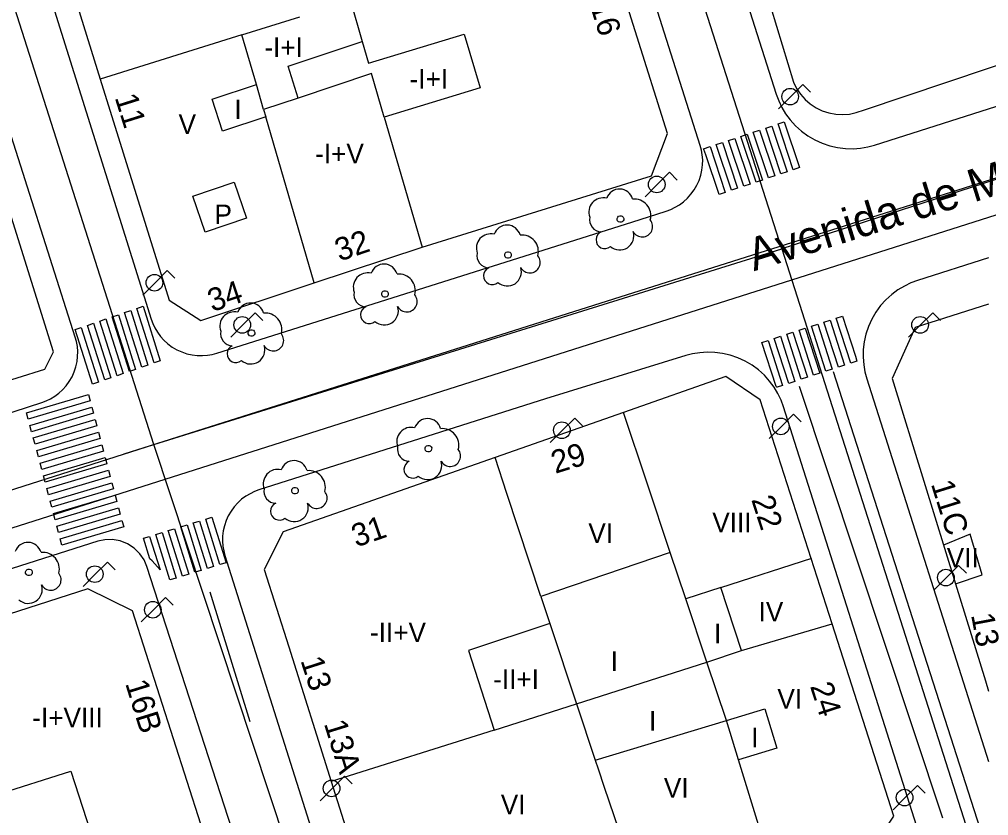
# Model space of a CAD drawing. Extents: x 282771 to 285132, y 4823109 to 4825496.
# Drawn here: x 284816.8 to 284891.1, y 4823716.6 to 4823777.7 of the extents above; entities that cross this region are included whole.
import ezdxf

# ---------------------------------------------------------------- set-up
doc = ezdxf.new("R2010")
doc.units = 0
for name, color, linetype in [('ACERA-BORDILLO', 7, 'Continuous'), ('ARBOL', 7, 'Continuous'), ('CALLE-EJE', 7, 'Continuous'), ('CALLE-TEXTO', 7, 'Continuous'), ('EDIFICIO', 7, 'Continuous'), ('FAROLA', 7, 'Continuous'), ('INTERIOR-EDIFICIO', 7, 'Continuous'), ('MEDIANERA', 7, 'Continuous'), ('NUM-LOCAL', 7, 'Continuous'), ('NUM-PORTAL', 7, 'Continuous'), ('NUM-VADO', 7, 'Continuous'), ('PASO-PEATONES', 7, 'Continuous'), ('SENAL-VIARIA', 7, 'Continuous'), ('TXT-ALTURA-EDIFICIO', 7, 'Continuous')]:
    doc.layers.add(name, color=color, linetype=linetype)

msp = doc.modelspace()

# ---------------------------------------------------------------- linework, layer by layer
at = {"layer": 'ACERA-BORDILLO'}
for points in [[(284784.405, 4823737.221), (284818.497, 4823748.304), (284818.833, 4823748.43), (284819.166, 4823748.591), (284819.493, 4823748.789), (284819.806, 4823749.022), (284820.101, 4823749.292), (284820.371, 4823749.594), (284820.612, 4823749.925), (284820.819, 4823750.281), (284820.988, 4823750.657), (284821.117, 4823751.046), (284821.204, 4823751.442), (284821.251, 4823751.838), (284821.258, 4823752.229), (284821.229, 4823752.61), (284821.165, 4823752.975), (284821.072, 4823753.321), (284807.626, 4823795.554)], [(284814.066, 4823795.554), (284826.887, 4823754.703), (284827.01, 4823754.364), (284827.169, 4823754.027), (284827.364, 4823753.698), (284827.597, 4823753.38), (284827.865, 4823753.082), (284828.167, 4823752.808), (284828.498, 4823752.563), (284828.855, 4823752.353), (284829.232, 4823752.181), (284829.623, 4823752.049), (284830.02, 4823751.959), (284830.419, 4823751.911), (284830.812, 4823751.902), (284831.194, 4823751.931), (284831.561, 4823751.994), (284831.909, 4823752.087), (284863.716, 4823762.144), (284866.373, 4823762.988), (284866.71, 4823763.112), (284867.046, 4823763.272), (284867.375, 4823763.468), (284867.691, 4823763.701), (284867.989, 4823763.97), (284868.262, 4823764.272), (284868.505, 4823764.604), (284868.714, 4823764.961), (284868.885, 4823765.338), (284869.016, 4823765.729), (284869.105, 4823766.126), (284869.153, 4823766.524), (284869.16, 4823766.917), (284869.131, 4823767.299), (284869.068, 4823767.665), (284868.974, 4823768.013), (284860.216, 4823795.555)], [(284867.286, 4823795.555), (284874.798, 4823771.945), (284874.985, 4823771.439), (284875.224, 4823770.936), (284875.519, 4823770.443), (284875.868, 4823769.969), (284876.271, 4823769.524), (284876.723, 4823769.115), (284877.221, 4823768.75), (284877.756, 4823768.437), (284878.32, 4823768.18), (284878.905, 4823767.984), (284879.5, 4823767.851), (284880.096, 4823767.779), (284880.685, 4823767.766), (284881.257, 4823767.81), (284881.806, 4823767.905), (284882.327, 4823768.044), (284891.076, 4823770.815), (284913.737, 4823777.999)], [(284891.076, 4823759.405), (284885.63, 4823757.667), (284885.124, 4823757.481), (284884.62, 4823757.24), (284884.128, 4823756.945), (284883.654, 4823756.595), (284883.209, 4823756.192), (284882.8, 4823755.739), (284882.435, 4823755.241), (284882.123, 4823754.706), (284881.867, 4823754.141), (284881.671, 4823753.556), (284881.538, 4823752.96), (284881.467, 4823752.363), (284881.455, 4823751.775), (284881.5, 4823751.202), (284881.595, 4823750.653), (284881.735, 4823750.132), (284891.076, 4823720.774)], [(284875.35, 4823747.985), (284875.165, 4823748.489), (284874.926, 4823748.99), (284874.634, 4823749.481), (284874.287, 4823749.953), (284873.888, 4823750.397), (284873.439, 4823750.806), (284872.945, 4823751.17), (284872.415, 4823751.484), (284871.854, 4823751.741), (284871.274, 4823751.939), (284870.682, 4823752.076), (284870.09, 4823752.151), (284869.504, 4823752.167), (284868.934, 4823752.128), (284868.387, 4823752.038), (284867.867, 4823751.903), (284857.116, 4823748.594), (284835.138, 4823741.601), (284834.801, 4823741.476), (284834.466, 4823741.317), (284834.137, 4823741.12), (284833.822, 4823740.887), (284833.525, 4823740.619), (284833.252, 4823740.317), (284833.009, 4823739.986), (284832.8, 4823739.63), (284832.629, 4823739.254), (284832.499, 4823738.864), (284832.409, 4823738.467), (284832.361, 4823738.07), (284832.353, 4823737.678), (284832.382, 4823737.296), (284832.445, 4823736.93), (284832.537, 4823736.583), (284842.455, 4823705.222)], [(284885.549, 4823715.877), (284875.35, 4823747.985)], [(284869.874, 4823601.969), (284826.558, 4823735.732), (284826.343, 4823736.234), (284826.019, 4823736.715), (284825.591, 4823737.139), (284825.075, 4823737.476), (284824.501, 4823737.699), (284823.907, 4823737.801), (284823.328, 4823737.784), (284822.794, 4823737.666), (284787.62, 4823726.47)]]:
    msp.add_lwpolyline(points, dxfattribs=at)
at = {"layer": 'ARBOL'}
for centre, major_axis, start_param, end_param in [((284862.786, 4823763.634), (0.581, 0.86), 5.579677, 8.123356), ((284861.526, 4823762.904), (0.614, 0.909), 0.340015, 2.523846), ((284863.916, 4823762.634), (0.712, 1.054), 5.045439, 6.97868), ((284861.416, 4823762.334), (-0.524, -0.775), 5.107682, 6.844867), ((284864.526, 4823761.804), (-0.446, -0.66), 5.812158, 9.128782), ((284852.906, 4823760.144), (0.614, 0.909), 0.340349, 2.52418), ((284854.166, 4823760.874), (0.582, 0.86), 5.58001, 8.123689), ((284861.656, 4823760.784), (-0.376, -0.557), 4.150155, 7.566389), ((284862.796, 4823761.084), (-0.608, -0.899), 6.161084, 8.761162), ((284855.296, 4823759.874), (0.713, 1.054), 5.045773, 6.979013), ((284852.796, 4823759.574), (-0.524, -0.775), 5.108016, 6.845201), ((284855.906, 4823759.044), (-0.446, -0.66), 5.812491, 9.129116), ((284843.476, 4823757.154), (0.615, 0.908), 0.340717, 2.524547), ((284844.736, 4823757.884), (0.582, 0.86), 5.580378, 8.124057), ((284853.036, 4823758.024), (-0.376, -0.557), 4.150489, 7.566722), ((284854.176, 4823758.324), (-0.608, -0.899), 6.161418, 8.761496), ((284845.866, 4823756.884), (0.713, 1.054), 5.046141, 6.979381), ((284843.366, 4823756.584), (-0.524, -0.775), 5.108383, 6.845569), ((284846.476, 4823756.054), (-0.447, -0.66), 5.812859, 9.129483), ((284833.246, 4823754.164), (0.615, 0.908), 0.341105, 2.524936), ((284834.506, 4823754.894), (0.582, 0.86), 5.580766, 8.124445), ((284843.606, 4823755.034), (-0.377, -0.556), 4.150856, 7.56709), ((284844.746, 4823755.334), (-0.608, -0.899), 6.161785, 8.761863), ((284835.636, 4823753.894), (0.714, 1.054), 5.046529, 6.979769), ((284833.136, 4823753.594), (-0.525, -0.774), 5.108772, 6.845957), ((284836.246, 4823753.064), (-0.447, -0.66), 5.813247, 9.129872), ((284833.376, 4823752.044), (-0.377, -0.556), 4.151245, 7.567478), ((284834.516, 4823752.344), (-0.609, -0.899), 6.162174, 8.762252), ((284846.806, 4823745.304), (0.615, 0.908), 0.341068, 2.524898), ((284848.066, 4823746.034), (0.582, 0.86), 5.580729, 8.124408), ((284849.196, 4823745.034), (0.714, 1.054), 5.046492, 6.979732), ((284846.696, 4823744.734), (-0.525, -0.774), 5.108734, 6.84592), ((284849.806, 4823744.204), (-0.447, -0.66), 5.81321, 9.129834), ((284837.836, 4823742.814), (0.583, 0.86), 5.581121, 8.1248), ((284846.936, 4823743.184), (-0.377, -0.556), 4.151207, 7.567441), ((284848.076, 4823743.484), (-0.609, -0.899), 6.162137, 8.762214), ((284836.576, 4823742.084), (0.615, 0.908), 0.34146, 2.525291), ((284838.966, 4823741.814), (0.714, 1.053), 5.046884, 6.980124), ((284836.466, 4823741.514), (-0.525, -0.774), 5.109127, 6.846312), ((284839.576, 4823740.984), (-0.447, -0.66), 5.813602, 9.130226), ((284836.706, 4823739.964), (-0.377, -0.556), 4.1516, 7.567833), ((284837.846, 4823740.264), (-0.609, -0.899), 6.162529, 8.762606), ((284817.446, 4823736.544), (0.583, 0.859), 5.581908, 8.125586), ((284818.576, 4823735.544), (0.715, 1.053), 5.04767, 6.980911), ((284819.186, 4823734.714), (-0.448, -0.659), 5.814389, 9.131013), ((284817.456, 4823733.994), (-0.61, -0.898), 6.163315, 8.763393)]:
    msp.add_ellipse(centre, major_axis=major_axis, ratio=0.999978, start_param=start_param, end_param=end_param, dxfattribs=at)
for centre in [(284862.856, 4823762.374), (284854.236, 4823759.614), (284844.806, 4823756.624), (284834.576, 4823753.634), (284848.136, 4823744.774), (284837.906, 4823741.554), (284817.516, 4823735.284)]:
    msp.add_ellipse(centre, major_axis=(0.143, 0.211), ratio=0.999978, dxfattribs=at)
at = {"layer": 'CALLE-EJE'}
for points in [[(284875.236, 4823760.094), (284836.087, 4823882.505)], [(284827.093, 4823745.095), (284787.437, 4823869.445)], [(284922.534, 4823775.414), (284875.236, 4823760.094)], [(284827.093, 4823745.095), (284875.236, 4823760.094)], [(284875.236, 4823760.094), (284891.076, 4823710.454)], [(284778.906, 4823729.732), (284827.093, 4823745.095)], [(284843.535, 4823695.393), (284827.093, 4823745.095)]]:
    msp.add_lwpolyline(points, dxfattribs=at)
at = {"layer": 'EDIFICIO'}
for points in [[(284764.156, 4823795.554), (284767.516, 4823784.534), (284775.526, 4823758.273), (284775.546, 4823758.173), (284780.716, 4823741.353), (284781.416, 4823740.443), (284783.426, 4823739.573), (284792.626, 4823742.653), (284810.236, 4823748.194), (284818.746, 4823750.874), (284819.406, 4823752.204), (284813.846, 4823769.864), (284809.446, 4823783.324), (284805.466, 4823795.494), (284805.447, 4823795.554), (284802.406, 4823805.214), (284800.256, 4823812.064), (284791.877, 4823838.724), (284785.287, 4823859.705), (284782.127, 4823861.454), (284749.177, 4823852.914), (284747.577, 4823850.074), (284754.256, 4823828.124), (284764.156, 4823795.554)], [(284817.756, 4823789.904), (284822.966, 4823773.104), (284828.276, 4823756.164), (284830.696, 4823754.594), (284839.386, 4823757.484), (284847.646, 4823760.224), (284865.246, 4823765.684), (284866.456, 4823768.934), (284859.026, 4823792.585)], [(284874.386, 4823778.605), (284876.126, 4823772.865), (284876.356, 4823772.385), (284876.656, 4823771.945), (284877.006, 4823771.545), (284877.406, 4823771.195), (284877.846, 4823770.905), (284878.326, 4823770.675), (284878.836, 4823770.515), (284879.356, 4823770.415), (284879.886, 4823770.385), (284880.416, 4823770.425), (284880.936, 4823770.545), (284881.556, 4823770.755), (284891.076, 4823773.945), (284895.846, 4823775.545), (284904.756, 4823778.535)], [(284891.076, 4823755.845), (284885.436, 4823754.064), (284883.676, 4823750.144), (284888.526, 4823734.414), (284890.836, 4823726.974), (284891.076, 4823726.184)], [(284837.016, 4823738.404), (284835.556, 4823735.504), (284837.426, 4823729.574), (284840.685, 4823719.244), (284843.525, 4823710.284), (284854.655, 4823713.794), (284857.095, 4823706.664), (284864.965, 4823708.994), (284874.705, 4823711.894), (284882.176, 4823714.124), (284883.816, 4823716.594), (284879.086, 4823731.334), (284873.566, 4823748.524), (284870.926, 4823750.294), (284863.096, 4823747.544), (284853.246, 4823744.094), (284837.016, 4823738.404)], [(284849.785, 4823656.513), (284847.275, 4823664.303), (284844.905, 4823671.703), (284842.775, 4823678.333), (284839.665, 4823688.023), (284836.585, 4823697.603), (284834.365, 4823704.543), (284830.685, 4823715.983), (284825.446, 4823732.334), (284822.026, 4823734.034), (284811.366, 4823730.593)]]:
    msp.add_lwpolyline(points, dxfattribs=at)
at = {"layer": 'FAROLA'}
for p, q in [((284876.845, 4823772.687), (284875.905, 4823771.757)), ((284877.435, 4823772.097), (284876.845, 4823772.687)), ((284875.905, 4823771.757), (284874.975, 4823770.817)), ((284866.616, 4823765.957), (284865.676, 4823765.027)), ((284867.206, 4823765.367), (284866.616, 4823765.957)), ((284865.676, 4823765.027), (284864.746, 4823764.087)), ((284828.12, 4823758.42), (284827.18, 4823757.49)), ((284828.71, 4823757.83), (284828.12, 4823758.42)), ((284827.18, 4823757.49), (284826.25, 4823756.55)), ((284834.85, 4823755.189), (284833.91, 4823754.259)), ((284835.44, 4823754.599), (284834.85, 4823755.189)), ((284886.806, 4823755.189), (284885.866, 4823754.259)), ((284887.396, 4823754.599), (284886.806, 4823755.189)), ((284833.91, 4823754.259), (284832.98, 4823753.319)), ((284885.866, 4823754.259), (284884.936, 4823753.319)), ((284876.13, 4823747.407), (284875.19, 4823746.477)), ((284876.72, 4823746.817), (284876.13, 4823747.407)), ((284859.347, 4823747.113), (284858.407, 4823746.183)), ((284859.937, 4823746.523), (284859.347, 4823747.113)), ((284875.19, 4823746.477), (284874.26, 4823745.537)), ((284858.407, 4823746.183), (284857.477, 4823745.243)), ((284823.544, 4823736.076), (284822.604, 4823735.146)), ((284824.134, 4823735.486), (284823.544, 4823736.076)), ((284888.779, 4823735.812), (284887.839, 4823734.882)), ((284889.369, 4823735.222), (284888.779, 4823735.812)), ((284822.604, 4823735.146), (284821.674, 4823734.206)), ((284887.839, 4823734.882), (284886.909, 4823733.942)), ((284827.994, 4823733.353), (284827.054, 4823732.423)), ((284828.584, 4823732.763), (284827.994, 4823733.353)), ((284827.054, 4823732.423), (284826.124, 4823731.483)), ((284841.697, 4823719.65), (284840.757, 4823718.72)), ((284842.287, 4823719.06), (284841.697, 4823719.65)), ((284885.617, 4823718.947), (284884.677, 4823718.017)), ((284886.207, 4823718.357), (284885.617, 4823718.947)), ((284840.757, 4823718.72), (284839.827, 4823717.78)), ((284884.677, 4823718.017), (284883.747, 4823717.077))]:
    msp.add_line(p, q, dxfattribs=at)
for centre in [(284875.865, 4823771.757), (284865.636, 4823765.027), (284827.14, 4823757.49), (284833.87, 4823754.259), (284885.826, 4823754.259), (284858.367, 4823746.183), (284875.15, 4823746.477), (284822.564, 4823735.146), (284887.799, 4823734.882), (284827.014, 4823732.423), (284840.717, 4823718.72), (284884.637, 4823718.017)]:
    msp.add_circle(centre, 0.638, dxfattribs=at)
at = {"layer": 'INTERIOR-EDIFICIO'}
for p, q in [((284870.976, 4823723.934), (284873.926, 4823724.824)), ((284871.896, 4823720.914), (284870.976, 4823723.934))]:
    msp.add_line(p, q, dxfattribs=at)
for points in [[(284842.156, 4823779.094), (284843.058, 4823775.995), (284843.544, 4823774.324), (284850.866, 4823776.544), (284852.106, 4823772.424), (284844.745, 4823770.194), (284843.771, 4823773.543), (284838.166, 4823771.654), (284835.508, 4823770.768), (284835.671, 4823770.209), (284832.366, 4823769.104), (284831.556, 4823771.554), (284834.948, 4823772.685), (284833.836, 4823776.494), (284838.277, 4823777.882)], [(284833.236, 4823765.214), (284834.186, 4823762.454), (284831.036, 4823761.374), (284830.086, 4823764.134), (284833.236, 4823765.214)], [(284870.976, 4823723.934), (284869.476, 4823728.404), (284872.146, 4823729.284), (284870.546, 4823734.114), (284867.866, 4823733.244), (284866.676, 4823736.804), (284856.766, 4823733.431), (284857.446, 4823731.374), (284851.205, 4823729.289), (284853.185, 4823723.185), (284859.486, 4823725.194), (284860.906, 4823720.894), (284870.976, 4823723.934)], [(284873.926, 4823724.824), (284874.836, 4823721.804), (284871.896, 4823720.914)], [(284814.915, 4823718.203), (284820.735, 4823720.033), (284822.815, 4823713.573), (284822.035, 4823713.334), (284822.955, 4823710.173), (284820.715, 4823709.533), (284819.815, 4823712.654), (284816.775, 4823711.723)]]:
    msp.add_lwpolyline(points, dxfattribs=at)
at = {"layer": 'MEDIANERA'}
for p, q in [((284833.836, 4823776.494), (284822.966, 4823773.104)), ((284835.508, 4823770.768), (284834.948, 4823772.685)), ((284839.386, 4823757.484), (284835.671, 4823770.209)), ((284844.745, 4823770.194), (284847.646, 4823760.224)), ((284870.546, 4823734.114), (284877.516, 4823736.374)), ((284872.146, 4823729.284), (284879.086, 4823731.334)), ((284853.185, 4823723.185), (284840.685, 4823719.244)), ((284874.705, 4823711.894), (284871.896, 4823720.914))]:
    msp.add_line(p, q, dxfattribs=at)
for points in [[(284838.166, 4823771.654), (284837.396, 4823774.084), (284843.058, 4823775.995)], [(284866.676, 4823736.804), (284864.896, 4823742.124), (284863.096, 4823747.544)], [(284856.766, 4823733.431), (284854.159, 4823741.328), (284853.246, 4823744.094)], [(284888.526, 4823734.414), (284890.576, 4823735.084), (284889.656, 4823738.204), (284887.616, 4823737.364)], [(284857.446, 4823731.374), (284859.486, 4823725.194), (284869.476, 4823728.404), (284867.866, 4823733.244)], [(284860.906, 4823720.894), (284861.136, 4823720.214), (284861.616, 4823718.804), (284864.965, 4823708.994)]]:
    msp.add_lwpolyline(points, dxfattribs=at)
at = {"layer": 'PASO-PEATONES'}
for points in [[(284873.99, 4823769.347), (284874.464, 4823769.505), (284875.633, 4823765.999), (284875.159, 4823765.841)], [(284874.939, 4823769.664), (284875.413, 4823769.822), (284876.582, 4823766.315), (284876.107, 4823766.157)], [(284872.093, 4823768.715), (284872.567, 4823768.873), (284873.736, 4823765.367), (284873.261, 4823765.209)], [(284873.041, 4823769.031), (284873.516, 4823769.189), (284874.684, 4823765.683), (284874.21, 4823765.525)], [(284870.195, 4823768.082), (284870.67, 4823768.24), (284871.838, 4823764.734), (284871.364, 4823764.576)], [(284871.144, 4823768.399), (284871.618, 4823768.557), (284872.787, 4823765.051), (284872.313, 4823764.892)], [(284869.234, 4823767.762), (284869.721, 4823767.924), (284870.89, 4823764.418), (284870.415, 4823764.26), (284869.395, 4823767.285), (284869.25, 4823767.713)], [(284824.843, 4823755.2), (284825.315, 4823755.363), (284826.633, 4823751.177), (284826.16, 4823751.014)], [(284825.788, 4823755.526), (284826.261, 4823755.689), (284827.579, 4823751.503), (284827.106, 4823751.34)], [(284822.951, 4823754.547), (284823.424, 4823754.711), (284824.742, 4823750.525), (284824.269, 4823750.361)], [(284823.897, 4823754.874), (284824.37, 4823755.037), (284825.688, 4823750.851), (284825.215, 4823750.688)], [(284878.45, 4823754.469), (284878.925, 4823754.625), (284880.036, 4823751.173), (284879.56, 4823751.018)], [(284879.401, 4823754.78), (284879.876, 4823754.935), (284880.867, 4823751.856), (284880.986, 4823751.483), (284880.511, 4823751.328)], [(284821.06, 4823753.895), (284821.533, 4823754.058), (284822.85, 4823749.872), (284822.378, 4823749.709)], [(284822.006, 4823754.221), (284822.478, 4823754.384), (284823.796, 4823750.198), (284823.323, 4823750.035)], [(284876.549, 4823753.848), (284877.024, 4823754.004), (284878.135, 4823750.552), (284877.659, 4823750.396)], [(284877.5, 4823754.159), (284877.975, 4823754.314), (284879.085, 4823750.862), (284878.61, 4823750.707)], [(284874.648, 4823753.227), (284875.123, 4823753.382), (284876.233, 4823749.931), (284875.758, 4823749.775)], [(284875.598, 4823753.538), (284876.074, 4823753.693), (284877.184, 4823750.241), (284876.709, 4823750.086)], [(284873.697, 4823752.917), (284874.173, 4823753.072), (284875.283, 4823749.62), (284874.872, 4823749.486), (284874.84, 4823749.475), (284874.784, 4823749.537)], [(284817.338, 4823747.522), (284822.073, 4823748.929), (284822.202, 4823748.445), (284817.467, 4823747.039)], [(284817.596, 4823746.556), (284822.331, 4823747.962), (284822.459, 4823747.479), (284817.725, 4823746.072)], [(284817.854, 4823745.589), (284822.588, 4823746.995), (284822.717, 4823746.512), (284817.983, 4823745.106)], [(284818.112, 4823744.622), (284822.846, 4823746.029), (284822.975, 4823745.546), (284818.241, 4823744.139)], [(284818.369, 4823743.656), (284823.104, 4823745.062), (284823.233, 4823744.579), (284818.498, 4823743.172)], [(284818.627, 4823742.689), (284823.362, 4823744.096), (284823.49, 4823743.612), (284818.756, 4823742.206)], [(284818.885, 4823741.723), (284823.619, 4823743.129), (284823.748, 4823742.646), (284819.014, 4823741.239)], [(284819.143, 4823740.756), (284823.877, 4823742.162), (284824.006, 4823741.679), (284819.272, 4823740.273)], [(284819.4, 4823739.789), (284824.135, 4823741.196), (284824.264, 4823740.712), (284819.529, 4823739.306)], [(284819.658, 4823738.823), (284824.393, 4823740.229), (284824.521, 4823739.746), (284819.787, 4823738.339)], [(284819.916, 4823737.856), (284824.65, 4823739.262), (284824.779, 4823738.779), (284820.045, 4823737.373)], [(284830.112, 4823739.071), (284830.59, 4823739.218), (284831.674, 4823735.73), (284831.196, 4823735.583)], [(284831.068, 4823739.365), (284831.546, 4823739.511), (284832.63, 4823736.023), (284832.152, 4823735.876)], [(284827.244, 4823738.192), (284827.722, 4823738.339), (284828.806, 4823734.85), (284828.328, 4823734.704)], [(284828.2, 4823738.485), (284828.678, 4823738.632), (284829.762, 4823735.143), (284829.284, 4823734.997)], [(284829.156, 4823738.778), (284829.634, 4823738.925), (284830.718, 4823735.436), (284830.24, 4823735.29)], [(284826.288, 4823737.899), (284826.766, 4823738.046), (284827.566, 4823735.47), (284826.956, 4823736.167), (284826.78, 4823736.316)]]:
    msp.add_lwpolyline(points, close=True, dxfattribs=at)
at = {"layer": 'SENAL-VIARIA'}
for p, q in [((284651.05, 4823686.149), (285054.516, 4823814.504)), ((284824.816, 4823744.375), (284909.889, 4823771.298)), ((284890.925, 4823714.079), (284879.176, 4823750.651)), ((284876.565, 4823749.562), (284887.552, 4823716.474)), ((284831.372, 4823733.781), (284834.438, 4823723.857))]:
    msp.add_line(p, q, dxfattribs=at)

# ---------------------------------------------------------------- texts
at = {"layer": 'CALLE-TEXTO'}
msp.add_text('Avenida de Manuel Llaneza', height=2.5, rotation=17.38975, dxfattribs=at).set_placement((284873.082, 4823758.365))
at = {"layer": 'NUM-LOCAL'}
for s, rotation, p in [('34', 18.43557, (284831.566, 4823755.238)), ('11C', 287.35344, (284886.64, 4823742.071)), ('31', 18.96061, (284842.601, 4823737.189))]:
    msp.add_text(s, height=1.75, rotation=rotation, dxfattribs=at).set_placement(p)
at = {"layer": 'NUM-PORTAL'}
for s, rotation, p in [('16', 287.47941, (284860.504, 4823778.753)), ('11', 287.4794, (284824.08, 4823771.699)), ('32', 18.70062, (284841.32, 4823759.11)), ('29', 17.19267, (284857.859, 4823742.837)), ('22', 287.93941, (284872.87, 4823740.874)), ('13', 280.74041, (284889.725, 4823732.025)), ('13', 287.93941, (284838.317, 4823728.535)), ('16B', 287.24767, (284824.882, 4823726.777)), ('24', 287.93941, (284877.374, 4823726.563))]:
    msp.add_text(s, height=1.75, rotation=rotation, dxfattribs=at).set_placement(p)
at = {"layer": 'NUM-VADO'}
msp.add_text('13A', height=1.75, rotation=287.26522, dxfattribs=at).set_placement((284840.114, 4823723.695))
at = {"layer": 'TXT-ALTURA-EDIFICIO'}
for s, rotation, p in [('-I+I', 0.0006, (284835.563, 4823774.794)), ('-I+I', 0.0006, (284846.693, 4823772.374)), ('I', 0.0006, (284833.265, 4823770.034)), ('V', 0.0006, (284828.987, 4823768.894)), ('-I+V', 0.0006, (284839.455, 4823766.644)), ('P', 0.0006, (284831.74, 4823761.984)), ('VIII', 0.0006, (284869.895, 4823738.364)), ('VI', 0.0006, (284860.396, 4823737.544)), ('VII', 0.0006, (284887.866, 4823735.664)), ('IV', 0.0006, (284873.446, 4823731.524)), ('-II+V', 0.0006, (284843.658, 4823729.937)), ('I', 0.0006, (284870.025, 4823729.844)), ('I', 0.0006, (284862.105, 4823727.724)), ('-II+I', 0.0006, (284853.097, 4823726.35)), ('VI', 0.0006, (284874.886, 4823724.834)), ('-I+VIII', 0.00059, (284817.773, 4823723.403)), ('I', 0.0006, (284865.044, 4823723.144)), ('I', 0.00059, (284872.884, 4823721.874)), ('VI', 0.00059, (284866.186, 4823718.014)), ('VI', 0.00059, (284853.686, 4823716.744))]:
    msp.add_text(s, height=1.5, rotation=rotation, dxfattribs=at).set_placement(p)

doc.saveas('drawing.dxf')
